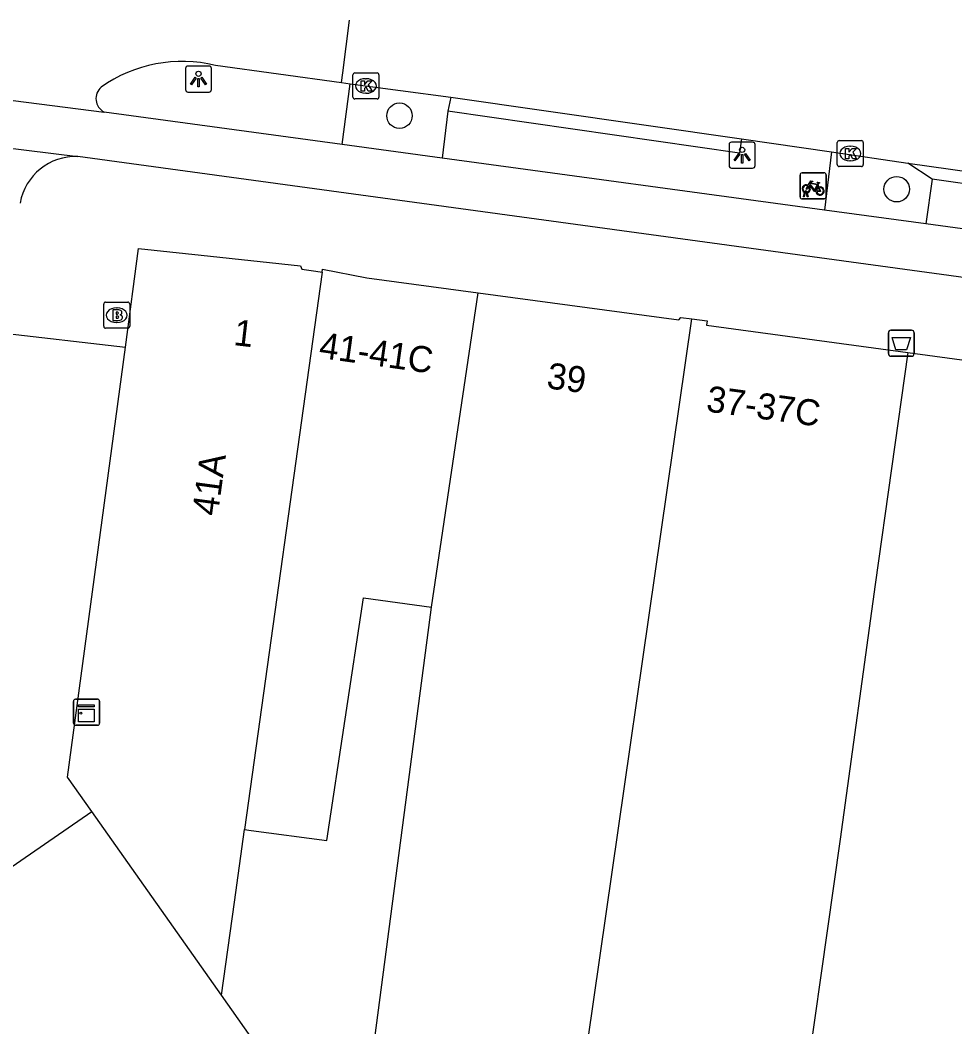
# Model space of a CAD drawing. Extents: x 160664 to 161506, y 382245 to 383288.
# Drawn here: x 160913.72 to 160949.63, y 383220.36 to 383259.02 of the extents above; entities that cross this region are included whole.
import ezdxf

# ---------------------------------------------------------------- set-up
doc = ezdxf.new("R2010")
doc.units = 0
for name, color, linetype in [('IMGEO_Afvalbak', 7, 'Continuous'), ('IMGEO_Berm_open', 7, 'Continuous'), ('IMGEO_Boom', 7, 'Continuous'), ('IMGEO_Brandkraan', 7, 'Continuous'), ('IMGEO_Fietsenrek', 7, 'Continuous'), ('IMGEO_Fietspad_gesloten', 7, 'Continuous'), ('IMGEO_Kast', 7, 'Continuous'), ('IMGEO_Kolk', 7, 'Continuous'), ('IMGEO_Lichtpunt', 7, 'Continuous'), ('IMGEO_Pand', 7, 'Continuous'), ('IMGEO_Pand_nummerreeks', 7, 'Continuous'), ('IMGEO_Rijbaan_lokaal_gesloten', 7, 'Continuous'), ('IMGEO_Rijbaan_lokaal_open', 7, 'Continuous'), ('IMGEO_Voetpad_gesloten', 7, 'Continuous'), ('IMGEO_Voetpad_open', 7, 'Continuous')]:
    doc.layers.add(name, color=color, linetype=linetype)

msp = doc.modelspace()

# ---------------------------------------------------------------- linework, layer by layer
at = {"layer": 'IMGEO_Afvalbak'}
for p, q in [((160947.07, 383246.215), (160947.07, 383247.015)), ((160947.07, 383247.015), (160947.07, 383246.215)), ((160947.17, 383247.115), (160947.96, 383247.115)), ((160947.96, 383247.115), (160947.17, 383247.115)), ((160948.06, 383247.015), (160948.06, 383246.215)), ((160948.06, 383246.215), (160948.06, 383247.015)), ((160947.96, 383246.115), (160947.17, 383246.115)), ((160947.17, 383246.115), (160947.96, 383246.115))]:
    msp.add_line(p, q, dxfattribs=at)
msp.add_lwpolyline([(160947.213, 383246.829), (160947.917, 383246.829), (160947.768, 383246.359), (160947.362, 383246.359), (160947.213, 383246.829)], dxfattribs=at)
for centre, start, end in [((160947.17, 383247.015), 90, 180), ((160947.17, 383247.015), 90, 180), ((160947.96, 383247.015), 0, 90), ((160947.96, 383247.015), 360, 90), ((160947.17, 383246.215), 180, 270), ((160947.17, 383246.215), 180, 270), ((160947.96, 383246.215), 270, 0), ((160947.96, 383246.215), 270, 0)]:
    msp.add_arc(centre, 0.1, start, end, dxfattribs=at)
at = {"layer": 'IMGEO_Berm_open'}
for points in [[(160926.09, 383254.25), (160926.395, 383256.579)], [(160930.153, 383255.529), (160929.927, 383253.728)], [(160944.887, 383253.96), (160944.615, 383251.729)], [(160948.754, 383252.914), (160948.513, 383251.198)]]:
    msp.add_lwpolyline(points, dxfattribs=at)
at = {"layer": 'IMGEO_Boom'}
for centre in [(160928.292, 383255.352), (160947.392, 383252.53)]:
    msp.add_circle(centre, 0.489, dxfattribs=at)
at = {"layer": 'IMGEO_Brandkraan'}
for p, q in [((160916.931, 383247.266), (160916.931, 383248.118)), ((160917.006, 383248.192), (160917.858, 383248.192)), ((160917.419, 383247.972), (160917.444, 383247.972)), ((160917.932, 383248.118), (160917.932, 383247.266)), ((160917.858, 383247.192), (160917.006, 383247.192)), ((160917.442, 383247.412), (160917.417, 383247.412))]:
    msp.add_line(p, q, dxfattribs=at)
for points in [[(160916.931, 383247.266), (160916.931, 383248.118)], [(160917.006, 383248.192), (160917.858, 383248.192)], [(160917.279, 383247.892), (160917.279, 383247.492), (160917.492, 383247.492)], [(160917.51, 383247.892), (160917.279, 383247.892)], [(160917.932, 383248.118), (160917.932, 383247.266)], [(160917.458, 383247.811), (160917.404, 383247.811), (160917.404, 383247.735)], [(160917.404, 383247.735), (160917.457, 383247.735)], [(160917.466, 383247.659), (160917.404, 383247.659), (160917.404, 383247.578)], [(160917.404, 383247.578), (160917.466, 383247.578)], [(160917.858, 383247.192), (160917.006, 383247.192)]]:
    msp.add_lwpolyline(points, dxfattribs=at)
for centre, radius, start, end in [((160917.008, 383248.116), 0.0765, 91.552, 178.448), ((160917.008, 383248.116), 0.0765, 91.552, 178.448), ((160917.514, 383247.747), 0.145, 59.4692, 91.5367), ((160917.856, 383248.116), 0.0765, 1.552, 88.448), ((160917.856, 383248.116), 0.0765, 1.552, 88.448), ((160917.459, 383247.773), 0.0379, 267.8285, 90.9355), ((160917.467, 383247.618), 0.0404, 269.8759, 90.5077), ((160917.498, 383247.743), 0.251, 268.6676, 293.5347), ((160917.539, 383247.794), 0.0922, 285.5137, 58.1501), ((160917.544, 383247.602), 0.105, 301.3115, 78.989), ((160917.008, 383247.268), 0.0765, 181.552, 268.448), ((160917.008, 383247.268), 0.0765, 181.552, 268.448), ((160917.856, 383247.268), 0.0765, 271.552, 358.448), ((160917.856, 383247.268), 0.0765, 271.552, 358.448)]:
    msp.add_arc(centre, radius, start, end, dxfattribs=at)
for centre, major_axis, ratio, start_param, end_param in [((160917.418, 383247.692), (-0.387, 0.002), 0.722429, 4.712389, 7.853982), ((160917.443, 383247.692), (-0.39, 0.002), 0.717154, 1.570796, 4.712389)]:
    msp.add_ellipse(centre, major_axis=major_axis, ratio=ratio, start_param=start_param, end_param=end_param, dxfattribs=at)
at = {"layer": 'IMGEO_Fietsenrek'}
for p, q in [((160943.679, 383252.234), (160943.679, 383253.075)), ((160943.679, 383253.075), (160943.679, 383252.234)), ((160943.754, 383253.159), (160944.595, 383253.159)), ((160944.595, 383253.159), (160943.754, 383253.159)), ((160944.679, 383253.084), (160944.679, 383252.243)), ((160944.679, 383252.243), (160944.679, 383253.084)), ((160944.366, 383252.708), (160944.402, 383252.613)), ((160944.604, 383252.159), (160943.763, 383252.159)), ((160943.763, 383252.159), (160944.604, 383252.159)), ((160943.806, 383252.243), (160943.845, 383252.403)), ((160943.84, 383252.243), (160943.806, 383252.243)), ((160943.875, 383252.391), (160943.84, 383252.243)), ((160943.917, 383252.415), (160943.916, 383252.419)), ((160943.958, 383252.243), (160943.924, 383252.385)), ((160943.948, 383252.426), (160943.949, 383252.419)), ((160943.956, 383252.389), (160943.991, 383252.243)), ((160943.991, 383252.243), (160943.958, 383252.243))]:
    msp.add_line(p, q, dxfattribs=at)
for points in [[(160944.013, 383252.633), (160943.961, 383252.543), (160943.921, 383252.518), (160943.922, 383252.565), (160943.977, 383252.659)], [(160943.992, 383252.685), (160944.087, 383252.849), (160944.173, 383252.835), (160944.175, 383252.826), (160944.119, 383252.815), (160944.092, 383252.77), (160944.348, 383252.729)], [(160944.288, 383252.441), (160944.238, 383252.441), (160944.047, 383252.692), (160944.028, 383252.66)], [(160944.335, 383252.704), (160944.078, 383252.745), (160944.061, 383252.716), (160944.228, 383252.496), (160944.335, 383252.704)], [(160944.383, 383252.606), (160944.353, 383252.683), (160944.244, 383252.465), (160944.287, 383252.465)], [(160944.317, 383252.465), (160944.437, 383252.464), (160944.393, 383252.578)], [(160944.413, 383252.585), (160944.468, 383252.44), (160944.318, 383252.44)], [(160944.348, 383252.729), (160944.373, 383252.778), (160944.367, 383252.782), (160944.344, 383252.786), (160944.332, 383252.793), (160944.331, 383252.796), (160944.333, 383252.801), (160944.428, 383252.786), (160944.43, 383252.776), (160944.42, 383252.763), (160944.408, 383252.757), (160944.394, 383252.763), (160944.366, 383252.708)]]:
    msp.add_lwpolyline(points, dxfattribs=at)
for centre, radius, start, end in [((160943.757, 383253.081), 0.0779, 92.4484, 184.2845), ((160943.757, 383253.081), 0.0779, 92.4484, 184.2845), ((160944.601, 383253.081), 0.0779, 2.4484, 94.2845), ((160944.601, 383253.081), 0.0779, 2.4484, 94.2845), ((160943.919, 383252.544), 0.159, 62.6766, 242.1369), ((160943.919, 383252.544), 0.129, 63.3192, 238.903), ((160943.919, 383252.544), 0.129, 283.6043, 43.4302), ((160943.919, 383252.544), 0.159, 283.5766, 46.6042), ((160944.446, 383252.46), 0.159, 113.3408, 178.3217), ((160944.446, 383252.46), 0.159, 187.0065, 105.7708), ((160944.446, 383252.46), 0.129, 113.923, 177.9556), ((160944.446, 383252.46), 0.129, 188.6715, 104.5883), ((160943.757, 383252.237), 0.0779, 182.4484, 274.2845), ((160943.757, 383252.237), 0.0779, 182.4484, 274.2845), ((160943.899, 383252.415), 0.0499, 12.8025, 158.6934), ((160943.919, 383252.544), 0.159, 253.9967, 271.7867), ((160943.899, 383252.415), 0.0174, 12.8025, 163.4502), ((160943.919, 383252.544), 0.129, 253.415, 269.0204), ((160944.601, 383252.237), 0.0779, 272.4484, 4.2845), ((160944.601, 383252.237), 0.0779, 272.4484, 4.2845)]:
    msp.add_arc(centre, radius, start, end, dxfattribs=at)
at = {"layer": 'IMGEO_Fietspad_gesloten'}
for points in [[(160926.09, 383254.25), (160916.951, 383255.494)], [(160929.927, 383253.728), (160926.09, 383254.25)], [(161054.596, 383234.67), (160998.315, 383242.532), (160977.609, 383245.36), (160972.356, 383246.078), (160915.937, 383253.784)], [(160944.615, 383251.729), (160929.927, 383253.728)], [(160948.513, 383251.198), (160944.615, 383251.729)], [(160970.219, 383248.244), (160948.513, 383251.198)]]:
    msp.add_lwpolyline(points, dxfattribs=at)
at = {"layer": 'IMGEO_Kast'}
for p, q in [((160915.771, 383232.019), (160915.771, 383232.86)), ((160915.771, 383232.86), (160915.771, 383232.019)), ((160915.846, 383232.944), (160916.687, 383232.944)), ((160916.687, 383232.944), (160915.846, 383232.944)), ((160916.771, 383232.869), (160916.771, 383232.028)), ((160916.771, 383232.028), (160916.771, 383232.869)), ((160916.696, 383231.944), (160915.855, 383231.944)), ((160915.855, 383231.944), (160916.696, 383231.944))]:
    msp.add_line(p, q, dxfattribs=at)
for points in [[(160915.966, 383232.734), (160916.566, 383232.734), (160916.566, 383232.649), (160915.966, 383232.649), (160915.966, 383232.734)], [(160915.966, 383232.559), (160916.566, 383232.559), (160916.566, 383232.07), (160915.966, 383232.07), (160915.966, 383232.559)]]:
    msp.add_lwpolyline(points, dxfattribs=at)
msp.add_circle((160916.05, 383232.408), 0.0377, dxfattribs=at)
for centre, start, end in [((160915.849, 383232.866), 92.4484, 184.2845), ((160915.849, 383232.866), 92.4484, 184.2845), ((160916.693, 383232.866), 2.4484, 94.2845), ((160916.693, 383232.866), 2.4484, 94.2845), ((160915.849, 383232.022), 182.4484, 274.2845), ((160915.849, 383232.022), 182.4484, 274.2845), ((160916.693, 383232.022), 272.4484, 4.2845), ((160916.693, 383232.022), 272.4484, 4.2845)]:
    msp.add_arc(centre, 0.0779, start, end, dxfattribs=at)
at = {"layer": 'IMGEO_Kolk'}
for p, q in [((160926.502, 383256.068), (160926.502, 383256.92)), ((160926.577, 383256.994), (160927.429, 383256.994)), ((160927.503, 383256.92), (160927.503, 383256.068)), ((160926.99, 383256.774), (160927.015, 383256.774)), ((160927.013, 383256.214), (160926.988, 383256.214)), ((160927.429, 383255.994), (160926.577, 383255.994)), ((160945.108, 383253.473), (160945.108, 383254.325)), ((160945.183, 383254.399), (160946.035, 383254.399)), ((160945.596, 383254.179), (160945.621, 383254.179)), ((160946.109, 383254.325), (160946.109, 383253.473)), ((160946.035, 383253.399), (160945.183, 383253.399)), ((160945.619, 383253.619), (160945.594, 383253.619))]:
    msp.add_line(p, q, dxfattribs=at)
for points in [[(160926.502, 383256.068), (160926.502, 383256.92)], [(160926.577, 383256.994), (160927.429, 383256.994)], [(160927.503, 383256.92), (160927.503, 383256.068)], [(160926.823, 383256.694), (160926.946, 383256.694), (160926.946, 383256.543), (160927.076, 383256.694), (160927.24, 383256.694), (160927.094, 383256.543), (160927.247, 383256.294), (160927.095, 383256.294), (160927.01, 383256.458), (160926.946, 383256.391), (160926.946, 383256.294), (160926.823, 383256.294), (160926.823, 383256.694)], [(160927.429, 383255.994), (160926.577, 383255.994)], [(160945.108, 383253.473), (160945.108, 383254.325)], [(160945.183, 383254.399), (160946.035, 383254.399)], [(160945.429, 383254.099), (160945.552, 383254.099), (160945.552, 383253.948), (160945.682, 383254.099), (160945.846, 383254.099), (160945.7, 383253.948), (160945.853, 383253.699), (160945.701, 383253.699), (160945.616, 383253.863), (160945.552, 383253.796), (160945.552, 383253.699), (160945.429, 383253.699), (160945.429, 383254.099)], [(160946.109, 383254.325), (160946.109, 383253.473)], [(160946.035, 383253.399), (160945.183, 383253.399)]]:
    msp.add_lwpolyline(points, dxfattribs=at)
for centre, start, end in [((160926.579, 383256.918), 91.552, 178.448), ((160926.579, 383256.918), 91.552, 178.448), ((160927.427, 383256.918), 1.552, 88.448), ((160927.427, 383256.918), 1.552, 88.448), ((160926.579, 383256.07), 181.552, 268.448), ((160926.579, 383256.07), 181.552, 268.448), ((160927.427, 383256.07), 271.552, 358.448), ((160927.427, 383256.07), 271.552, 358.448), ((160945.185, 383254.323), 91.552, 178.448), ((160945.185, 383254.323), 91.552, 178.448), ((160946.033, 383254.323), 1.552, 88.448), ((160946.033, 383254.323), 1.552, 88.448), ((160945.185, 383253.475), 181.552, 268.448), ((160945.185, 383253.475), 181.552, 268.448), ((160946.033, 383253.475), 271.552, 358.448), ((160946.033, 383253.475), 271.552, 358.448)]:
    msp.add_arc(centre, 0.0765, start, end, dxfattribs=at)
for centre, major_axis, ratio, start_param, end_param in [((160926.989, 383256.494), (-0.387, 0.002), 0.722429, 4.712389, 7.853982), ((160927.014, 383256.494), (-0.39, 0.002), 0.717154, 1.570796, 4.712389), ((160945.595, 383253.899), (-0.387, 0.002), 0.722429, 4.712389, 7.853982), ((160945.62, 383253.899), (-0.39, 0.002), 0.717154, 1.570796, 4.712389)]:
    msp.add_ellipse(centre, major_axis=major_axis, ratio=ratio, start_param=start_param, end_param=end_param, dxfattribs=at)
at = {"layer": 'IMGEO_Lichtpunt'}
for p, q in [((160920.977, 383257.258), (160920.169, 383257.258)), ((160920.977, 383257.258), (160920.169, 383257.258)), ((160920.075, 383257.163), (160920.075, 383256.356)), ((160920.075, 383257.163), (160920.075, 383256.356)), ((160921.071, 383256.356), (160921.071, 383257.163)), ((160921.071, 383256.356), (160921.071, 383257.163)), ((160920.169, 383256.262), (160920.977, 383256.262)), ((160920.169, 383256.262), (160920.977, 383256.262)), ((160940.955, 383254.242), (160940.955, 383253.435)), ((160940.955, 383254.242), (160940.955, 383253.435)), ((160941.857, 383254.337), (160941.049, 383254.337)), ((160941.857, 383254.337), (160941.049, 383254.337)), ((160941.951, 383253.435), (160941.951, 383254.242)), ((160941.951, 383253.435), (160941.951, 383254.242)), ((160941.049, 383253.341), (160941.857, 383253.341)), ((160941.049, 383253.341), (160941.857, 383253.341))]:
    msp.add_line(p, q, dxfattribs=at)
for points in [[(160920.449, 383256.827), (160920.488, 383256.799), (160920.3, 383256.537), (160920.262, 383256.564), (160920.449, 383256.827)], [(160920.661, 383256.799), (160920.699, 383256.826), (160920.886, 383256.564), (160920.847, 383256.536), (160920.661, 383256.799)], [(160920.551, 383256.779), (160920.598, 383256.779), (160920.598, 383256.457), (160920.551, 383256.457), (160920.551, 383256.779)], [(160941.329, 383253.906), (160941.368, 383253.878), (160941.18, 383253.616), (160941.142, 383253.643), (160941.329, 383253.906)], [(160941.431, 383253.858), (160941.478, 383253.858), (160941.478, 383253.536), (160941.431, 383253.536), (160941.431, 383253.858)], [(160941.541, 383253.878), (160941.579, 383253.905), (160941.766, 383253.643), (160941.727, 383253.615), (160941.541, 383253.878)]]:
    msp.add_lwpolyline(points, dxfattribs=at)
for centre in [(160920.574, 383256.961), (160941.454, 383254.04)]:
    msp.add_circle(centre, 0.0994, dxfattribs=at)
for centre, start, end in [((160920.169, 383257.163), 90, 180), ((160920.169, 383257.163), 90, 180), ((160920.977, 383257.163), 0, 90), ((160920.977, 383257.163), 0, 90), ((160920.169, 383256.356), 180, 270), ((160920.169, 383256.356), 180, 270), ((160920.977, 383256.356), 270, 0), ((160920.977, 383256.356), 270, 360), ((160941.049, 383254.242), 90, 180), ((160941.049, 383254.242), 90, 180), ((160941.857, 383254.242), 0, 90), ((160941.857, 383254.242), 0, 90), ((160941.049, 383253.435), 180, 270), ((160941.049, 383253.435), 180, 270), ((160941.857, 383253.435), 270, 0), ((160941.857, 383253.435), 270, 360)]:
    msp.add_arc(centre, 0.0946, start, end, dxfattribs=at)
at = {"layer": 'IMGEO_Pand'}
for points in [[(160917.764, 383246.459), (160918.274, 383250.259), (160920.679, 383250), (160921.033, 383249.962), (160924.489, 383249.589), (160924.544, 383249.456), (160925.082, 383249.383), (160925.321, 383249.35)], [(160925.321, 383249.35), (160925.336, 383249.456), (160927.032, 383249.124), (160931.314, 383248.549)], [(160925.321, 383249.35), (160922.34, 383227.942)], [(160929.527, 383236.481), (160931.314, 383248.549)], [(160931.314, 383248.549), (160939.027, 383247.512), (160939.099, 383247.606), (160939.517, 383247.55)], [(160935.05, 383216.522), (160939.517, 383247.55)], [(160939.517, 383247.55), (160940.105, 383247.47), (160940.082, 383247.304), (160947.824, 383246.256)], [(160916.477, 383228.632), (160915.546, 383229.952), (160917.764, 383246.459)], [(160947.824, 383246.256), (160946.561, 383237.354), (160945.22, 383227.565), (160943.492, 383215.388)], [(160947.824, 383246.256), (160959.522, 383244.673)], [(160922.34, 383227.942), (160922.592, 383227.908), (160925.503, 383227.517), (160926.909, 383236.833), (160929.527, 383236.481)], [(160935.05, 383216.522), (160927.04, 383217.598), (160929.527, 383236.481)], [(160903.028, 383219.134), (160907.507, 383222.293), (160908.052, 383222.677), (160907.969, 383222.794), (160911.914, 383225.501), (160916.477, 383228.632)], [(160921.453, 383221.578), (160916.477, 383228.632)], [(160921.453, 383221.578), (160921.95, 383225.145), (160922.34, 383227.942)], [(160917.929, 383205.614), (160920.444, 383205.276), (160922.404, 383205.013), (160930.064, 383203.984), (160936.842, 383210.957), (160934.567, 383213.466), (160934.839, 383215.352), (160924.877, 383216.69), (160923.861, 383218.164), (160921.453, 383221.578)]]:
    msp.add_lwpolyline(points, dxfattribs=at)
at = {"layer": 'IMGEO_Rijbaan_lokaal_gesloten'}
for points in [[(160926.07, 383256.622), (160926.118, 383256.999), (160926.374, 383259.023)], [(160921.22, 383257.287), (160926.07, 383256.622)], [(160906.447, 383256.836), (160916.951, 383255.494)], [(160926.07, 383256.622), (160926.395, 383256.579)], [(160926.395, 383256.579), (160930.26, 383256.062)], [(160930.26, 383256.062), (160941.434, 383254.466)], [(160941.434, 383254.466), (160944.887, 383253.96)], [(160944.887, 383253.96), (160947.814, 383253.531)], [(160947.814, 383253.531), (160970.494, 383250.343)]]:
    msp.add_lwpolyline(points, dxfattribs=at)
for centre, radius, start, end in [((160919.955, 383252.004), 5.432, 76.5359, 125.0723), ((160917.21, 383256.011), 0.578, 130.5492, 243.4057)]:
    msp.add_arc(centre, radius, start, end, dxfattribs=at)
at = {"layer": 'IMGEO_Rijbaan_lokaal_open'}
msp.add_lwpolyline([(160907.21, 383254.866), (160915.937, 383253.784)], dxfattribs=at)
msp.add_arc((160915.858, 383251.613), 2.172, 87.928, 169.7439, dxfattribs=at)
at = {"layer": 'IMGEO_Voetpad_gesloten'}
msp.add_lwpolyline([(160912.882, 383247.022), (160917.764, 383246.459)], dxfattribs=at)
at = {"layer": 'IMGEO_Voetpad_open'}
for points in [[(160930.26, 383256.062), (160930.153, 383255.529)], [(160941.434, 383254.466), (160941.356, 383253.917), (160930.153, 383255.529)], [(160948.754, 383252.914), (160947.814, 383253.531)], [(160970.397, 383249.839), (160948.754, 383252.914)]]:
    msp.add_lwpolyline(points, dxfattribs=at)

# ---------------------------------------------------------------- texts
at = {"layer": 'IMGEO_Pand_nummerreeks'}
for s, rotation, p in [('1', 353.3995, (160921.89, 383246.547)), ('41-41C', 352.0302, (160925.165, 383246.058)), ('39', 352.3459, (160933.914, 383244.89)), ('37-37C', 352.2922, (160940.041, 383243.999)), ('41A', 82.3455, (160921.312, 383239.953))]:
    msp.add_text(s, height=1, rotation=rotation, dxfattribs=at).set_placement(p)

doc.saveas('drawing.dxf')
